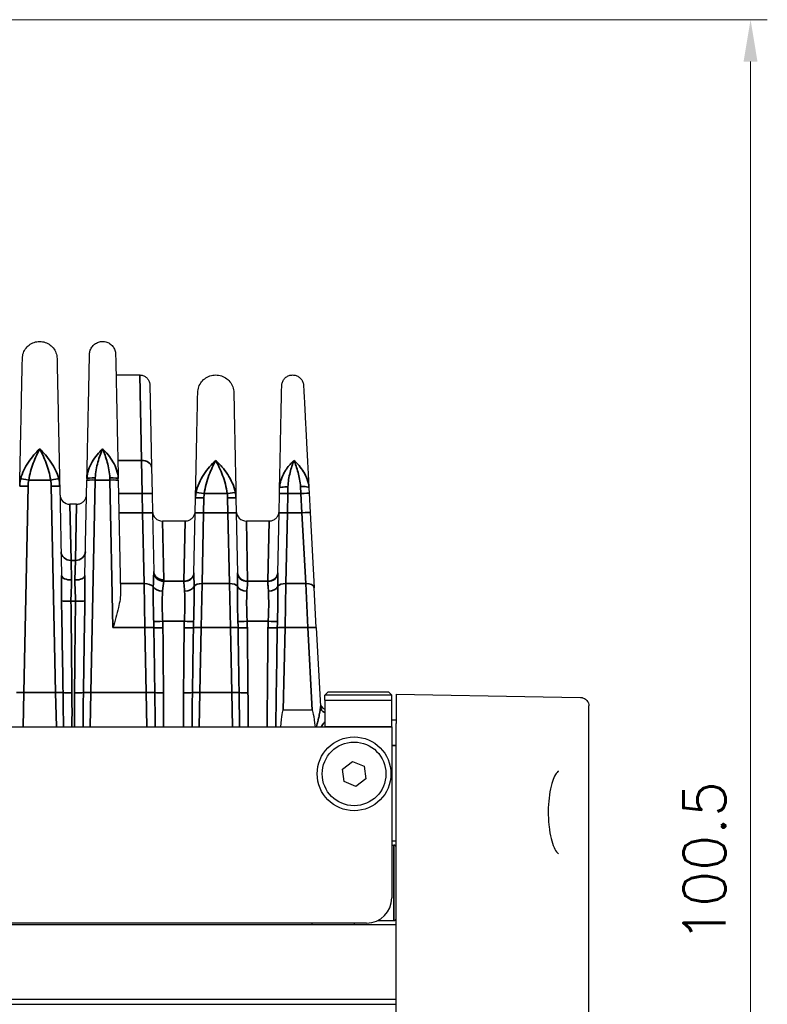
# Model space of a CAD drawing. Header units: millimetres. Extents: x 399 to 6233, y -1870 to 1602.
# Tile 690 of 711: x 6069 to 6114, y 214 to 273. Entities that reach past the tile are written whole.
import ezdxf

# ---------------------------------------------------------------- set-up
doc = ezdxf.new("R2010")
doc.units = ezdxf.units.MM
for name, color, linetype, lineweight in [('AM_5', 3, 'Continuous', 25), ('可見 (ISO)', 7, 'Continuous', 25), ('窄部可見 (ISO)', 7, 'Continuous', 35)]:
    doc.layers.add(name, color=color, linetype=linetype, lineweight=lineweight)
doc.styles.add('尺寸標註', font='romans.shx', dxfattribs={"bigfont": 'CHINESET.SHX'})
doc.dimstyles.new('CNS1$0', dxfattribs={"dimtxt": 2.5, "dimasz": 2.5, "dimexe": 1, "dimexo": 1, "dimgap": 1.5, "dimtad": 1, "dimtoh": 1, "dimdec": 1, "dimdsep": 46, "dimtxsty": '尺寸標註', "dimcen": 0, "dimclrd": 2, "dimclre": 2, "dimclrt": 1, "dimadec": 0, "dimazin": 2, "dimtp": 0.1, "dimtm": 0.1, "dimtfac": 0.71, "dimtdec": 1, "dimtmove": 0, "dimatfit": 0, "dimfxl": 0, "dimlwd": 13, "dimlwe": 13, "dimarcsym": 0})

# ---------------------------------------------------------------- blocks, each defined once
blk = doc.blocks.new('*D357')
at = {"layer": 'AM_5', "color": 2, "lineweight": 13}
for p, q in [((6066.064, 272.838), (6114.042, 272.838)), ((6113.042, 270.338), (6113.042, 174.838)), ((6092.898, 172.338), (6114.042, 172.338))]:
    blk.add_line(p, q, dxfattribs=at)
at = {"layer": 'AM_5', "color": 2, "lineweight": -2}
for points in [[(6112.625, 270.338), (6113.458, 270.338), (6113.042, 272.838)], [(6112.625, 174.838), (6113.458, 174.838), (6113.042, 172.338)]]:
    blk.add_solid(points, dxfattribs=at)
at = {"layer": 'Defpoints', "color": 0, "lineweight": -2}
for p in [(6065.064, 272.838), (6091.898, 172.338), (6113.042, 172.338)]:
    blk.add_point(p, dxfattribs=at)
at = {"layer": 'AM_5', "color": 1, "insert": (6110.292, 222.588), "char_height": 2.5, "attachment_point": 5, "rotation": 90, "style": '尺寸標註'}
blk.add_mtext('100.5', dxfattribs=at)

msp = doc.modelspace()

# ---------------------------------------------------------------- linework, layer by layer
at = {"layer": '可見 (ISO)'}
for p, q in [((6075.202, 251.638), (6076.614, 251.638)), ((6077.214, 251.051), (6077.317, 246.135)), ((6077.317, 246.135), (6077.35, 244.56)), ((6071.841, 245.001), (6071.952, 239.684)), ((6073.345, 239.684), (6073.463, 245.363)), ((6073.466, 245.468), (6073.463, 245.363)), ((6075.333, 245.363), (6075.331, 245.468)), ((6075.333, 245.363), (6075.472, 238.722)), ((6077.35, 244.56), (6077.374, 243.408)), ((6084.923, 243.409), (6084.947, 244.561)), ((6084.947, 244.56), (6084.954, 244.889)), ((6086.703, 244.908), (6086.721, 244.564)), ((6086.72, 244.577), (6086.781, 243.425)), ((6072.846, 243.925), (6072.451, 243.925)), ((6079.923, 243.409), (6079.941, 244.301)), ((6082.355, 244.301), (6082.374, 243.409)), ((6077.374, 243.408), (6077.447, 239.911)), ((6079.847, 239.816), (6079.923, 243.409)), ((6082.374, 243.409), (6082.449, 239.816)), ((6084.847, 239.816), (6084.923, 243.409)), ((6086.781, 243.425), (6087.015, 238.944)), ((6079.325, 242.925), (6077.972, 242.925)), ((6084.325, 242.925), (6082.972, 242.925)), ((6084.847, 239.816), (6084.847, 239.816)), ((6087.14, 236.571), (6087.015, 238.944)), ((6087.14, 236.571), (6087.387, 231.86)), ((6087.848, 232.738), (6087.648, 232.538)), ((6087.848, 232.738), (6091.448, 232.738)), ((6091.448, 232.738), (6091.648, 232.538)), ((6091.648, 232.538), (6087.648, 232.538)), ((6087.648, 232.238), (6087.648, 232.538)), ((6087.648, 232.238), (6091.648, 232.238)), ((6087.648, 232.238), (6087.648, 230.638)), ((6091.648, 232.238), (6091.648, 232.538)), ((6091.648, 230.638), (6091.648, 232.238)), ((6091.898, 232.588), (6100.671, 232.435)), ((6091.898, 232.588), (6091.898, 230.838)), ((6100.671, 232.435), (6102.907, 232.396)), ((6086.899, 231.638), (6085.176, 231.638)), ((6103.398, 207.195), (6103.398, 231.896)), ((6091.898, 231.038), (6091.648, 231.038)), ((5983.148, 230.638), (6087.648, 230.638)), ((6091.648, 230.638), (6091.648, 220.438)), ((6091.898, 218.838), (6091.898, 230.838)), ((6088.705, 228.126), (6089.301, 228.582)), ((6089.301, 228.582), (6089.994, 228.294)), ((6088.802, 227.382), (6088.705, 228.126)), ((6089.994, 228.294), (6090.091, 227.55)), ((6089.496, 227.094), (6088.802, 227.382)), ((6090.091, 227.55), (6089.496, 227.094)), ((6091.648, 223.838), (6091.898, 223.838)), ((6091.648, 223.588), (6091.773, 223.588)), ((6091.898, 218.838), (5978.898, 218.838)), ((6090.148, 218.938), (5980.648, 218.938)), ((6086.898, 218.838), (6086.898, 218.938)), ((6089.398, 218.938), (6089.398, 218.838)), ((6090.802, 219.088), (6091.773, 219.088)), ((6091.898, 214.388), (6091.898, 218.838)), ((5978.898, 214.388), (6091.898, 214.388)), ((5978.898, 214.088), (6091.898, 214.088)), ((6091.898, 214.088), (6091.898, 214.388)), ((6091.898, 207.088), (6091.898, 214.088))]:
    msp.add_line(p, q, dxfattribs=at)
for radius in [2.2, 1.9]:
    msp.add_circle((6089.398, 227.838), radius, dxfattribs=at)
for centre, radius, start, end in [((6072.451, 244.525), 0.6, 181.2, 270), ((6077.972, 243.525), 0.6, 181.2, 270), ((6082.972, 243.525), 0.6, 181.2, 270), ((6087.873, 232.138), 0.5, 183, 243.32273), ((6091.773, 223.463), 0.125, 0, 90), ((6090.148, 220.438), 1.5, 270, 0), ((6091.773, 219.213), 0.125, 270, 0)]:
    msp.add_arc(centre, radius, start, end, dxfattribs=at)
for centre, major_axis, ratio, start_param, end_param in [((6084.676, 207.766), (0.5, 23.873), 0.02094, 0.000438, 0.290903), ((6088.149, 207.766), (-1.251, 23.873), 0.020916, 5.991625, 6.282089)]:
    msp.add_ellipse(centre, major_axis=major_axis, ratio=ratio, start_param=start_param, end_param=end_param, dxfattribs=at)
for points, knots in [([(6069.616, 252.627), (6069.618, 252.738), (6069.639, 252.85), (6069.714, 253.06), (6069.77, 253.16), (6069.909, 253.336), (6069.994, 253.413), (6070.183, 253.534), (6070.288, 253.58), (6070.505, 253.634), (6070.62, 253.644), (6070.843, 253.626), (6070.954, 253.598), (6071.16, 253.51), (6071.256, 253.448), (6071.423, 253.298), (6071.495, 253.208), (6071.604, 253.013), (6071.643, 252.905), (6071.674, 252.74), (6071.68, 252.683), (6071.681, 252.627)], [0, 0, 0, 0, 0.033317, 0.033317, 0.0669022, 0.0669022, 0.1004777, 0.1004777, 0.1340536, 0.1340536, 0.1676294, 0.1676294, 0.2012052, 0.2012052, 0.234781, 0.234781, 0.2683568, 0.2683568, 0.3019326, 0.3019326, 0.3188115, 0.3188115, 0.3188115, 0.3188115]), ([(6073.621, 252.877), (6073.623, 252.96), (6073.638, 253.045), (6073.695, 253.202), (6073.737, 253.278), (6073.842, 253.41), (6073.906, 253.468), (6074.047, 253.56), (6074.127, 253.594), (6074.29, 253.635), (6074.376, 253.642), (6074.544, 253.629), (6074.628, 253.608), (6074.783, 253.542), (6074.856, 253.495), (6074.981, 253.382), (6075.035, 253.315), (6075.118, 253.168), (6075.147, 253.086), (6075.171, 252.962), (6075.175, 252.919), (6075.176, 252.877)], [0, 0, 0, 0, 0.0250429, 0.0250429, 0.0503288, 0.0503288, 0.075606, 0.075606, 0.1008835, 0.1008835, 0.1261609, 0.1261609, 0.1514384, 0.1514384, 0.1767158, 0.1767158, 0.2019933, 0.2019933, 0.2272708, 0.2272708, 0.2400159, 0.2400159, 0.2400159, 0.2400159]), ([(6069.456, 245.001), (6069.467, 245.517), (6069.477, 246.013), (6069.487, 246.478), (6069.488, 246.554), (6069.49, 246.63), (6069.492, 246.705), (6069.503, 247.241), (6069.513, 247.745), (6069.523, 248.213), (6069.533, 248.681), (6069.542, 249.114), (6069.55, 249.514), (6069.559, 249.914), (6069.567, 250.282), (6069.573, 250.611), (6069.576, 250.75), (6069.579, 250.883), (6069.582, 251.008), (6069.585, 251.178), (6069.589, 251.336), (6069.592, 251.48), (6069.597, 251.731), (6069.601, 251.942), (6069.605, 252.113), (6069.612, 252.456), (6069.616, 252.627), (6069.616, 252.627)], [0.0267397, 0.0267397, 0.0267397, 0.0267397, 0.0775919, 0.0775919, 0.0775919, 0.0858976, 0.0858976, 0.0858976, 0.1450554, 0.1450554, 0.1450554, 0.2042133, 0.2042133, 0.2042133, 0.2633711, 0.2633711, 0.2633711, 0.2884173, 0.2884173, 0.2884173, 0.322529, 0.322529, 0.322529, 0.3816868, 0.3816868, 0.3816868, 0.5, 0.5, 0.5, 0.5]), ([(6071.681, 252.627), (6071.681, 252.627), (6071.685, 252.456), (6071.692, 252.113), (6071.697, 251.843), (6071.705, 251.474), (6071.715, 251.008), (6071.718, 250.883), (6071.72, 250.75), (6071.723, 250.611), (6071.73, 250.282), (6071.738, 249.914), (6071.746, 249.515), (6071.755, 249.115), (6071.764, 248.681), (6071.773, 248.213), (6071.783, 247.745), (6071.794, 247.241), (6071.805, 246.705), (6071.807, 246.63), (6071.808, 246.554), (6071.81, 246.478), (6071.82, 246.014), (6071.83, 245.517), (6071.841, 245.001)], [0.5000079, 0.5000079, 0.5000079, 0.5000079, 0.6183182, 0.6183182, 0.6183182, 0.7115983, 0.7115983, 0.7115983, 0.7366339, 0.7366339, 0.7366339, 0.7957918, 0.7957918, 0.7957918, 0.8549496, 0.8549496, 0.8549496, 0.9141075, 0.9141075, 0.9141075, 0.9224155, 0.9224155, 0.9224155, 0.9732653, 0.9732653, 0.9732653, 0.9732653]), ([(6073.466, 245.468), (6073.474, 245.873), (6073.482, 246.268), (6073.49, 246.642), (6073.494, 246.802), (6073.497, 246.96), (6073.5, 247.115), (6073.511, 247.634), (6073.521, 248.124), (6073.531, 248.58), (6073.54, 249.037), (6073.549, 249.46), (6073.557, 249.849), (6073.566, 250.239), (6073.573, 250.597), (6073.58, 250.917), (6073.582, 251.028), (6073.584, 251.134), (6073.586, 251.235), (6073.591, 251.427), (6073.594, 251.603), (6073.598, 251.762), (6073.603, 252.006), (6073.607, 252.211), (6073.61, 252.378), (6073.617, 252.71), (6073.621, 252.877), (6073.621, 252.877)], [0.0264933, 0.0264933, 0.0264933, 0.0264933, 0.0679433, 0.0679433, 0.0679433, 0.0856819, 0.0856819, 0.0856819, 0.1448706, 0.1448706, 0.1448706, 0.2040592, 0.2040592, 0.2040592, 0.2632479, 0.2632479, 0.2632479, 0.2837247, 0.2837247, 0.2837247, 0.3224365, 0.3224365, 0.3224365, 0.3816251, 0.3816251, 0.3816251, 0.5, 0.5, 0.5, 0.5]), ([(6075.176, 252.877), (6075.176, 252.877), (6075.179, 252.71), (6075.186, 252.378), (6075.19, 252.211), (6075.194, 252.006), (6075.199, 251.762), (6075.202, 251.603), (6075.206, 251.427), (6075.21, 251.235), (6075.212, 251.134), (6075.215, 251.028), (6075.217, 250.917), (6075.224, 250.597), (6075.231, 250.239), (6075.239, 249.849), (6075.247, 249.46), (6075.256, 249.037), (6075.266, 248.58), (6075.275, 248.124), (6075.286, 247.634), (6075.296, 247.115), (6075.3, 246.96), (6075.303, 246.802), (6075.306, 246.642), (6075.314, 246.268), (6075.323, 245.873), (6075.331, 245.468)], [0.5000077, 0.5000077, 0.5000077, 0.5000077, 0.6183797, 0.6183797, 0.6183797, 0.6775684, 0.6775684, 0.6775684, 0.7162875, 0.7162875, 0.7162875, 0.736757, 0.736757, 0.736757, 0.7959457, 0.7959457, 0.7959457, 0.8551343, 0.8551343, 0.8551343, 0.914323, 0.914323, 0.914323, 0.9320642, 0.9320642, 0.9320642, 0.9735116, 0.9735116, 0.9735116, 0.9735116]), ([(6076.614, 251.638), (6076.679, 251.638), (6076.744, 251.627), (6076.867, 251.586), (6076.926, 251.555), (6077.029, 251.476), (6077.075, 251.428), (6077.148, 251.32), (6077.176, 251.259), (6077.199, 251.173), (6077.204, 251.149), (6077.211, 251.1), (6077.214, 251.075), (6077.214, 251.051)], [0.00000114, 0.00000114, 0.00000114, 0.00000114, 0.01938058, 0.01938058, 0.03888823, 0.03888823, 0.05839129, 0.05839129, 0.07789451, 0.07789451, 0.08520881, 0.08520881, 0.09263584, 0.09263584, 0.09263584, 0.09263584]), ([(6080.073, 250.585), (6080.075, 250.701), (6080.097, 250.817), (6080.175, 251.036), (6080.234, 251.141), (6080.379, 251.323), (6080.467, 251.403), (6080.663, 251.53), (6080.773, 251.577), (6080.999, 251.634), (6081.118, 251.644), (6081.351, 251.625), (6081.467, 251.597), (6081.681, 251.504), (6081.782, 251.44), (6081.955, 251.284), (6082.03, 251.19), (6082.144, 250.987), (6082.184, 250.874), (6082.217, 250.702), (6082.223, 250.644), (6082.224, 250.585)], [0, 0, 0, 0, 0.0347033, 0.0347033, 0.0696793, 0.0696793, 0.1046454, 0.1046454, 0.1396118, 0.1396118, 0.1745782, 0.1745782, 0.2095447, 0.2095447, 0.2445111, 0.2445111, 0.2794775, 0.2794775, 0.3144439, 0.3144439, 0.3320164, 0.3320164, 0.3320164, 0.3320164]), ([(6085.082, 251.001), (6085.083, 251.071), (6085.096, 251.141), (6085.143, 251.273), (6085.179, 251.337), (6085.266, 251.447), (6085.32, 251.496), (6085.438, 251.572), (6085.505, 251.601), (6085.642, 251.636), (6085.714, 251.642), (6085.854, 251.631), (6085.925, 251.613), (6086.054, 251.557), (6086.115, 251.518), (6086.22, 251.424), (6086.265, 251.368), (6086.335, 251.245), (6086.359, 251.177), (6086.378, 251.079), (6086.381, 251.05), (6086.383, 251.021)], [0, 0, 0, 0, 0.0209406, 0.0209406, 0.0421092, 0.0421092, 0.0632695, 0.0632695, 0.0844302, 0.0844302, 0.1055908, 0.1055908, 0.1267514, 0.1267514, 0.147912, 0.147912, 0.1690726, 0.1690726, 0.1902332, 0.1902332, 0.1988858, 0.1988858, 0.1988858, 0.1988858]), ([(6084.954, 244.89), (6084.961, 245.264), (6084.969, 245.624), (6084.976, 245.963), (6084.987, 246.495), (6084.998, 246.998), (6085.007, 247.456), (6085.015, 247.831), (6085.022, 248.18), (6085.029, 248.503), (6085.036, 248.826), (6085.042, 249.125), (6085.048, 249.389), (6085.05, 249.49), (6085.052, 249.586), (6085.054, 249.677), (6085.057, 249.825), (6085.06, 249.961), (6085.062, 250.085), (6085.067, 250.285), (6085.07, 250.454), (6085.073, 250.591), (6085.079, 250.864), (6085.082, 251.001), (6085.082, 251.001)], [0.0305687, 0.0305687, 0.0305687, 0.0305687, 0.076192, 0.076192, 0.076192, 0.1479255, 0.1479255, 0.1479255, 0.2066049, 0.2066049, 0.2066049, 0.2652842, 0.2652842, 0.2652842, 0.2877291, 0.2877291, 0.2877291, 0.3239636, 0.3239636, 0.3239636, 0.382643, 0.382643, 0.382643, 0.5, 0.5, 0.5, 0.5]), ([(6086.383, 251.021), (6086.383, 251.021), (6086.39, 250.885), (6086.404, 250.612), (6086.416, 250.391), (6086.432, 250.086), (6086.452, 249.699), (6086.457, 249.608), (6086.462, 249.512), (6086.467, 249.412), (6086.481, 249.149), (6086.496, 248.85), (6086.513, 248.528), (6086.53, 248.206), (6086.548, 247.857), (6086.568, 247.483), (6086.592, 247.024), (6086.618, 246.521), (6086.646, 245.989), (6086.664, 245.652), (6086.683, 245.293), (6086.702, 244.921)], [0.5000084, 0.5000084, 0.5000084, 0.5000084, 0.6173393, 0.6173393, 0.6173393, 0.7123132, 0.7123132, 0.7123132, 0.7346768, 0.7346768, 0.7346768, 0.7933455, 0.7933455, 0.7933455, 0.8520143, 0.8520143, 0.8520143, 0.9238651, 0.9238651, 0.9238651, 0.9693496, 0.9693496, 0.9693496, 0.9693496]), ([(6079.941, 244.301), (6079.952, 244.806), (6079.962, 245.294), (6079.971, 245.736), (6079.98, 246.164), (6079.989, 246.572), (6079.997, 246.952), (6080.005, 247.339), (6080.012, 247.699), (6080.019, 248.031), (6080.026, 248.362), (6080.033, 248.67), (6080.038, 248.939), (6080.041, 249.072), (6080.044, 249.198), (6080.046, 249.316), (6080.049, 249.435), (6080.051, 249.547), (6080.053, 249.65), (6080.058, 249.854), (6080.061, 250.027), (6080.064, 250.166), (6080.07, 250.445), (6080.073, 250.585), (6080.073, 250.585)], [0.0294093, 0.0294093, 0.0294093, 0.0294093, 0.089244, 0.089244, 0.089244, 0.1470574, 0.1470574, 0.1470574, 0.2058814, 0.2058814, 0.2058814, 0.2647055, 0.2647055, 0.2647055, 0.2938656, 0.2938656, 0.2938656, 0.3235296, 0.3235296, 0.3235296, 0.3823536, 0.3823536, 0.3823536, 0.5, 0.5, 0.5, 0.5]), ([(6082.224, 250.585), (6082.224, 250.585), (6082.227, 250.445), (6082.233, 250.166), (6082.237, 249.956), (6082.243, 249.672), (6082.25, 249.316), (6082.253, 249.198), (6082.255, 249.072), (6082.258, 248.939), (6082.264, 248.67), (6082.27, 248.363), (6082.277, 248.031), (6082.284, 247.699), (6082.292, 247.339), (6082.3, 246.952), (6082.308, 246.572), (6082.316, 246.164), (6082.325, 245.736), (6082.335, 245.294), (6082.345, 244.806), (6082.355, 244.301)], [0.5000084, 0.5000084, 0.5000084, 0.5000084, 0.6176498, 0.6176498, 0.6176498, 0.7061501, 0.7061501, 0.7061501, 0.735298, 0.735298, 0.735298, 0.794122, 0.794122, 0.794122, 0.8529461, 0.8529461, 0.8529461, 0.9107639, 0.9107639, 0.9107639, 0.9705942, 0.9705942, 0.9705942, 0.9705942]), ([(6072.846, 243.925), (6072.91, 243.925), (6072.976, 243.936), (6073.099, 243.977), (6073.158, 244.008), (6073.261, 244.087), (6073.307, 244.136), (6073.38, 244.243), (6073.407, 244.304), (6073.431, 244.39), (6073.436, 244.414), (6073.443, 244.463), (6073.445, 244.488), (6073.446, 244.512)], [0, 0, 0, 0, 0.01938058, 0.01938058, 0.03888823, 0.03888823, 0.05839129, 0.05839129, 0.07789451, 0.07789451, 0.08520881, 0.08520881, 0.09263584, 0.09263584, 0.09263584, 0.09263584]), ([(6079.325, 242.925), (6079.389, 242.925), (6079.455, 242.936), (6079.578, 242.977), (6079.637, 243.008), (6079.74, 243.087), (6079.786, 243.136), (6079.859, 243.243), (6079.886, 243.304), (6079.91, 243.39), (6079.915, 243.414), (6079.922, 243.463), (6079.924, 243.488), (6079.925, 243.512)], [0, 0, 0, 0, 0.01938058, 0.01938058, 0.03888823, 0.03888823, 0.05839129, 0.05839129, 0.07789451, 0.07789451, 0.08520881, 0.08520881, 0.09263584, 0.09263584, 0.09263584, 0.09263584]), ([(6084.325, 242.925), (6084.389, 242.925), (6084.455, 242.936), (6084.578, 242.977), (6084.637, 243.008), (6084.74, 243.087), (6084.786, 243.136), (6084.859, 243.243), (6084.886, 243.304), (6084.91, 243.39), (6084.915, 243.414), (6084.922, 243.463), (6084.924, 243.488), (6084.925, 243.512)], [0, 0, 0, 0, 0.01938058, 0.01938058, 0.03888823, 0.03888823, 0.05839129, 0.05839129, 0.07789451, 0.07789451, 0.08520881, 0.08520881, 0.09263584, 0.09263584, 0.09263584, 0.09263584]), ([(6075.472, 238.722), (6075.478, 238.431), (6075.417, 238.067), (6075.262, 237.388), (6075.129, 236.94), (6075.018, 236.562)], [-0.2170594, -0.2170594, -0.2170594, -0.2170594, -0.1181242, -0.1181242, 0, 0, 0, 0]), ([(6102.907, 232.396), (6102.926, 232.396), (6102.945, 232.394), (6102.982, 232.389), (6103, 232.386), (6103.059, 232.371), (6103.099, 232.356), (6103.173, 232.316), (6103.208, 232.291), (6103.269, 232.234), (6103.297, 232.201), (6103.342, 232.131), (6103.36, 232.092), (6103.39, 232.002), (6103.398, 231.949), (6103.398, 231.896)], [0, 0, 0, 0, 0.00566531, 0.00566531, 0.01125834, 0.01125834, 0.02385475, 0.02385475, 0.03645115, 0.03645115, 0.04904756, 0.04904756, 0.06164396, 0.06164396, 0.0774603, 0.0774603, 0.0774603, 0.0774603]), ([(6101.593, 228.003), (6101.593, 228.003), (6101.576, 228.001), (6101.492, 227.928), (6101.422, 227.833), (6101.3, 227.58), (6101.243, 227.429), (6101.138, 227.06), (6101.089, 226.831), (6101.016, 226.341), (6100.992, 226.073), (6100.98, 225.739), (6100.979, 225.673), (6100.978, 225.56), (6100.978, 225.511), (6100.98, 225.315), (6100.986, 225.168), (6101.003, 224.91), (6101.014, 224.798), (6101.026, 224.689)], [0.0021998, 0.0021998, 0.0021998, 0.0021998, 0.0650452, 0.0650452, 0.1490644, 0.1490644, 0.2220368, 0.2220368, 0.3038327, 0.3038327, 0.3851701, 0.3851701, 0.4047134, 0.4047134, 0.4193658, 0.4193658, 0.4634835, 0.4634835, 0.4983875, 0.4983875, 0.4983875, 0.4983875]), ([(6101.026, 224.689), (6101.056, 224.437), (6101.098, 224.197), (6101.2, 223.781), (6101.26, 223.598), (6101.386, 223.307), (6101.455, 223.197), (6101.562, 223.079), (6101.593, 223.074), (6101.593, 223.074)], [0, 0, 0, 0, 0.0809082, 0.0809082, 0.1613511, 0.1613511, 0.2437726, 0.2437726, 0.3229748, 0.3229748, 0.3229748, 0.3229748])]:
    msp.add_open_spline(points, degree=3, knots=knots, dxfattribs=at)
at = {"layer": '窄部可見 (ISO)'}
for p, q in [((6076.717, 246.538), (6076.614, 251.638)), ((6075.309, 246.538), (6076.717, 246.538)), ((6076.75, 244.568), (6076.717, 246.538)), ((6069.956, 245.008), (6069.698, 232.685)), ((6071.305, 245.37), (6069.992, 245.37)), ((6071.599, 232.685), (6071.341, 245.008)), ((6073.963, 245.37), (6073.698, 232.685)), ((6073.963, 245.37), (6073.966, 245.495)), ((6074.833, 245.37), (6073.963, 245.37)), ((6074.831, 245.495), (6074.833, 245.37)), ((6075.018, 236.562), (6074.833, 245.37)), ((6076.75, 244.568), (6075.35, 244.568)), ((6076.774, 243.416), (6076.75, 244.568)), ((6081.834, 244.568), (6080.462, 244.568)), ((6085.447, 244.568), (6085.422, 243.416)), ((6085.447, 244.568), (6085.453, 244.963)), ((6086.221, 244.568), (6085.447, 244.568)), ((6086.203, 244.981), (6086.221, 244.568)), ((6086.281, 243.416), (6086.221, 244.568)), ((6072.523, 240.577), (6072.451, 243.925)), ((6072.774, 240.577), (6072.846, 243.925)), ((6080.441, 244.307), (6080.422, 243.416)), ((6081.874, 243.416), (6081.856, 244.307)), ((6075.374, 243.416), (6076.774, 243.416)), ((6076.869, 239.199), (6076.774, 243.416)), ((6080.422, 243.416), (6080.329, 239.199)), ((6080.422, 243.416), (6081.874, 243.416)), ((6081.968, 239.199), (6081.874, 243.416)), ((6085.422, 243.416), (6085.329, 239.199)), ((6085.422, 243.416), (6086.281, 243.416)), ((6086.516, 239.199), (6086.281, 243.416)), ((6078.047, 239.408), (6077.972, 242.925)), ((6079.248, 239.334), (6079.325, 242.925)), ((6083.049, 239.334), (6082.972, 242.925)), ((6084.248, 239.334), (6084.325, 242.925)), ((6072.523, 240.577), (6072.774, 240.577)), ((6072.552, 239.407), (6072.523, 240.577)), ((6072.774, 240.577), (6072.745, 239.407)), ((6076.869, 239.199), (6075.462, 239.199)), ((6076.869, 239.199), (6076.918, 236.562)), ((6078.046, 239.334), (6079.248, 239.334)), ((6079.248, 239.334), (6079.247, 239.318)), ((6080.279, 236.562), (6080.329, 239.199)), ((6081.968, 239.199), (6080.329, 239.199)), ((6081.968, 239.199), (6082.018, 236.562)), ((6083.049, 239.334), (6084.248, 239.334)), ((6083.049, 239.318), (6083.049, 239.334)), ((6084.248, 239.334), (6084.247, 239.318)), ((6085.279, 236.562), (6085.329, 239.199)), ((6086.516, 239.199), (6085.329, 239.199)), ((6086.516, 239.199), (6086.641, 236.562)), ((6077.42, 238.735), (6077.42, 238.735)), ((6079.857, 238.735), (6079.857, 238.735)), ((6082.44, 238.735), (6082.439, 238.735)), ((6084.857, 238.735), (6084.857, 238.735)), ((6072.782, 238.14), (6072.514, 238.14)), ((6077.449, 236.9), (6077.449, 236.9)), ((6079.275, 236.941), (6077.986, 236.941)), ((6079.826, 236.9), (6079.826, 236.9)), ((6082.471, 236.9), (6082.471, 236.9)), ((6084.275, 236.941), (6083.022, 236.941)), ((6084.826, 236.9), (6084.826, 236.9)), ((6076.918, 236.562), (6075.018, 236.562)), ((6076.999, 232.685), (6076.918, 236.562)), ((6080.279, 236.562), (6080.198, 232.685)), ((6082.018, 236.562), (6080.279, 236.562)), ((6082.099, 232.685), (6082.018, 236.562)), ((6085.279, 236.562), (6085.176, 231.638)), ((6086.641, 236.562), (6085.279, 236.562)), ((6086.899, 231.638), (6086.641, 236.562)), ((6069.655, 230.638), (6069.698, 232.685)), ((6069.698, 232.685), (6071.599, 232.685)), ((6071.599, 232.685), (6071.642, 230.638)), ((6073.655, 230.638), (6073.698, 232.685)), ((6073.698, 232.685), (6076.999, 232.685)), ((6076.999, 232.685), (6077.042, 230.638)), ((6080.155, 230.638), (6080.198, 232.685)), ((6080.198, 232.685), (6082.099, 232.685)), ((6082.099, 232.685), (6082.142, 230.638)), ((6087.648, 230.638), (6091.648, 230.638)), ((6091.648, 229.538), (6091.898, 229.538)), ((6091.773, 223.588), (6091.773, 219.088))]:
    msp.add_line(p, q, dxfattribs=at)
for centre, major_axis, ratio, start_param, end_param in [((6076.717, 246.123), (0.6, 0.013), 0.69138, 0, 1.556315), ((6069.992, 245.353), (-0.492, 0.09), 0.034327, 4.718689, 6.047495), ((6071.305, 245.353), (0.492, 0.09), 0.034327, 0.235691, 1.564496), ((6073.963, 245.353), (-0.5, 0.01), 0.034892, 4.71312, 6.283185), ((6073.966, 245.457), (-0.5, 0.01), 0.076588, 4.713993, 6.283185), ((6074.831, 245.457), (0.5, 0.01), 0.076588, 0, 1.569192), ((6074.833, 245.353), (0.5, 0.01), 0.034892, 0, 1.570065), ((6076.75, 244.547), (0.6, 0.013), 0.034892, 0, 1.570065), ((6080.462, 244.55), (-0.495, 0.072), 0.034539, 4.717398, 6.113427), ((6081.834, 244.55), (0.495, 0.072), 0.034539, 0.169758, 1.565787), ((6085.447, 244.55), (-0.5, 0.01), 0.034892, 4.71312, 6.283185), ((6086.221, 244.55), (0.499, 0.026), 0.034852, 0, 1.56897), ((6076.774, 243.396), (0.6, 0.013), 0.034892, 0, 1.570065), ((6080.422, 243.399), (-0.5, 0.01), 0.034892, 4.71312, 6.283185), ((6081.874, 243.399), (0.5, 0.01), 0.034892, 0, 1.570065), ((6085.422, 243.399), (-0.5, 0.01), 0.034892, 4.71312, 6.283185), ((6086.281, 243.399), (0.499, 0.026), 0.034852, 0, 1.56897), ((6072.523, 241.1), (-0.6, -0.013), 0.871195, 0, 1.552549), ((6072.774, 241.1), (0.6, -0.013), 0.871195, 4.730636, 6.283185), ((6078.047, 239.924), (-0.6, -0.013), 0.859283, 0, 1.552799), ((6078.046, 239.848), (-0.599, 0.028), 0.856112, 0.114309, 1.610957), ((6079.247, 239.828), (0.6, -0.013), 0.850862, 4.73021, 6.283185), ((6079.248, 239.848), (0.6, -0.013), 0.856313, 4.730324, 6.283185), ((6083.049, 239.848), (-0.6, -0.013), 0.856313, 0, 1.552861), ((6083.049, 239.828), (-0.6, -0.013), 0.850862, 0, 1.552975), ((6084.247, 239.828), (0.6, -0.013), 0.850862, 4.73021, 6.283185), ((6084.248, 239.848), (0.6, -0.013), 0.856313, 4.730324, 6.283185), ((6072.552, 239.696), (-0.6, -0.013), 0.481235, 0, 1.560716), ((6072.745, 239.696), (0.6, -0.013), 0.481235, 4.722469, 6.283185), ((6076.869, 238.861), (0.6, 0.013), 0.56206, 0.384076, 1.559023), ((6080.329, 238.917), (-0.5, 0.01), 0.56206, 4.724162, 5.958793), ((6081.968, 238.917), (0.5, 0.01), 0.56206, 0.324392, 1.559023), ((6085.329, 238.917), (-0.5, 0.01), 0.56206, 4.724162, 5.958793), ((6086.516, 238.917), (0.499, 0.026), 0.561617, 0, 1.541372), ((6077.976, 239.137), (-0.599, 0.027), 0.65857, 0.424468, 1.600429), ((6079.29, 239.136), (0.6, 0.02), 0.658485, 4.690186, 5.92531), ((6083.006, 239.136), (-0.6, 0.02), 0.658485, 0.357875, 1.592999), ((6084.29, 239.136), (0.6, 0.02), 0.658485, 4.690186, 5.92531), ((6071.146, 254.295), (-0.964, 45.999), 0.010868, 4.2231, 4.353678), ((6072.514, 238.175), (-0.6, -0.007), 0.058754, 0.357898, 1.570091), ((6071.793, 245.507), (0.533, -32.384), 0.019013, 1.16289, 1.340965), ((6073.503, 245.507), (-0.533, -32.384), 0.019013, 4.94222, 5.120295), ((6072.782, 238.175), (0.6, -0.007), 0.058754, 4.713094, 5.925287), ((6074.151, 254.295), (0.964, 45.999), 0.010868, 1.929507, 2.060085), ((6077.986, 236.977), (-0.599, -0.029), 0.058689, 0.454485, 1.567938), ((6073.287, 236.139), (0.098, 8.678), 0.48068, 4.766605, 4.809703), ((6067.927, 236.454), (10.07, 0), 0.998272, 0.009209, 0.048451), ((6090.942, 236.42), (-11.679, 0), 0.998272, 6.23842, 6.27237), ((6079.275, 236.977), (-0.599, 0.027), 0.058699, 1.573438, 2.74251), ((6082.829, 236.15), (0.015, -8.387), 0.359374, 4.617716, 4.662757), ((6083.022, 236.977), (-0.599, -0.027), 0.058699, 0.399082, 1.568154), ((6079.468, 236.15), (0.015, 8.387), 0.359374, 4.762021, 4.807062), ((6071.354, 236.42), (11.679, 0), 0.998272, 0.010815, 0.044766), ((6095.942, 236.42), (-11.679, 0), 0.998272, 6.238419, 6.272371), ((6084.275, 236.977), (-0.599, 0.027), 0.058699, 1.573438, 2.74251), ((6087.829, 236.15), (0.015, -8.387), 0.359374, 4.617716, 4.662757), ((6076.918, 236.541), (-0.6, -0.013), 0.034892, 3.592536, 4.711658), ((3217.528, 193.309), (2860.217, -15.262), 0.998902, 0.019124, 0.020481), ((6077.997, 236.582), (-0.6, -0.006), 0.058756, 0.451486, 1.570247), ((6077.154, 247.777), (0.566, -35.382), 0.019792, 1.129399, 1.247504), ((6080.005, 245.226), (-0.529, -32.381), 0.019208, 4.984098, 5.110893), ((6079.264, 236.581), (-0.6, 0.007), 0.058755, 1.571441, 2.746354), ((9207.678, 185.322), (-3128.226, -18.641), 0.998953, 6.260823, 6.262063), ((6080.279, 236.545), (-0.5, 0.01), 0.034892, 4.71312, 5.888413), ((6082.018, 236.545), (0.5, 0.01), 0.034892, 0.394772, 1.570065), ((2954.618, 185.322), (3128.226, -18.641), 0.998953, 0.021122, 0.022363), ((6083.033, 236.581), (-0.6, -0.007), 0.058755, 0.395239, 1.570152), ((6082.292, 245.226), (0.529, -32.381), 0.019208, 1.172292, 1.299088), ((6084.264, 236.581), (-0.6, 0.007), 0.058755, 1.571441, 2.746354), ((6085.651, 254.295), (0.964, 45.999), 0.010868, 1.9668, 2.111203), ((6085.279, 236.545), (0.5, -0.01), 0.034892, 1.571527, 2.746821), ((6086.641, 236.545), (0.499, 0.026), 0.034852, 0, 1.56897), ((6069.698, 232.667), (-0.5, 0.01), 0.034892, 4.71312, 5.795128), ((6071.599, 232.667), (0.5, 0.01), 0.034892, 0.488057, 1.570065), ((6072.57, 232.706), (-0.6, -0.005), 0.058756, 0.488652, 1.570312), ((6072.727, 232.706), (-0.6, 0.005), 0.058756, 1.57128, 2.65294), ((6073.698, 232.667), (0.5, -0.01), 0.034892, 1.571527, 2.653535), ((6076.999, 232.664), (-0.6, -0.013), 0.034892, 3.680395, 4.711658), ((6078.028, 232.707), (-0.6, -0.004), 0.058757, 0.539472, 1.570406), ((6079.227, 232.706), (-0.6, 0.005), 0.058756, 1.57128, 2.65294), ((6080.198, 232.667), (-0.5, 0.01), 0.034892, 4.71312, 5.795128), ((6082.099, 232.667), (0.5, 0.01), 0.034892, 0.488057, 1.570065), ((6083.07, 232.706), (-0.6, -0.005), 0.058756, 0.488652, 1.570312), ((6087.886, 231.886), (-0.499, -0.026), 0.873657, 0, 1.029459)]:
    msp.add_ellipse(centre, major_axis=major_axis, ratio=ratio, start_param=start_param, end_param=end_param, dxfattribs=at)
for points, knots in [([(6069.514, 245.444), (6069.558, 245.621), (6069.624, 245.794), (6069.703, 245.96), (6069.781, 246.125), (6069.875, 246.287), (6069.976, 246.439), (6070.178, 246.741), (6070.413, 247.009), (6070.648, 247.228)], [0, 0, 0, 0, 0.000558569, 0.000558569, 0.000558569, 0.001117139, 0.001117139, 0.001117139, 0.002234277, 0.002234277, 0.002234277, 0.002234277]), ([(6070.648, 247.228), (6070.515, 246.975), (6070.383, 246.691), (6070.208, 246.223), (6070.153, 246.058), (6070.059, 245.721), (6070.019, 245.548), (6069.992, 245.37)], [-0.000011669, -0.000011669, -0.000011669, -0.000011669, 0.001066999, 0.001066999, 0.001606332, 0.001606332, 0.002145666, 0.002145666, 0.002145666, 0.002145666]), ([(6070.648, 247.228), (6070.884, 247.01), (6071.116, 246.745), (6071.32, 246.44), (6071.523, 246.135), (6071.694, 245.797), (6071.782, 245.444)], [-0.00001122, -0.00001122, -0.00001122, -0.00001122, 0.001104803, 0.001104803, 0.001104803, 0.002220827, 0.002220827, 0.002220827, 0.002220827]), ([(6071.305, 245.37), (6071.278, 245.548), (6071.238, 245.721), (6071.191, 245.889), (6071.144, 246.058), (6071.089, 246.223), (6071.03, 246.379), (6070.972, 246.535), (6070.91, 246.683), (6070.846, 246.825), (6070.781, 246.966), (6070.714, 247.102), (6070.648, 247.228)], [0, 0, 0, 0, 0.000534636, 0.000534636, 0.000534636, 0.001069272, 0.001069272, 0.001069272, 0.001603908, 0.001603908, 0.001603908, 0.002138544, 0.002138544, 0.002138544, 0.002138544]), ([(6073.466, 245.468), (6073.469, 245.637), (6073.504, 245.807), (6073.559, 245.973), (6073.614, 246.14), (6073.691, 246.302), (6073.777, 246.452), (6073.951, 246.753), (6074.175, 247.02), (6074.398, 247.228)], [-0.00000006, -0.00000006, -0.00000006, -0.00000006, 0.000531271, 0.000531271, 0.000531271, 0.001062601, 0.001062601, 0.001062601, 0.002125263, 0.002125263, 0.002125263, 0.002125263]), ([(6074.398, 247.228), (6074.3, 246.99), (6074.201, 246.723), (6074.079, 246.287), (6074.043, 246.134), (6073.988, 245.82), (6073.968, 245.66), (6073.966, 245.495)], [-0.000011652, -0.000011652, -0.000011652, -0.000011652, 0.00097581, 0.00097581, 0.001469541, 0.001469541, 0.001963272, 0.001963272, 0.001963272, 0.001963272]), ([(6074.398, 247.228), (6074.622, 247.02), (6074.843, 246.757), (6075.019, 246.453), (6075.107, 246.301), (6075.183, 246.139), (6075.237, 245.974), (6075.292, 245.808), (6075.327, 245.637), (6075.331, 245.468)], [-0.000011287, -0.000011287, -0.000011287, -0.000011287, 0.001050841, 0.001050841, 0.001050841, 0.001581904, 0.001581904, 0.001581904, 0.002112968, 0.002112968, 0.002112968, 0.002112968]), ([(6074.831, 245.495), (6074.828, 245.66), (6074.809, 245.82), (6074.781, 245.977), (6074.754, 246.134), (6074.717, 246.287), (6074.677, 246.432), (6074.636, 246.577), (6074.591, 246.716), (6074.544, 246.849), (6074.497, 246.982), (6074.447, 247.11), (6074.398, 247.228)], [0, 0, 0, 0, 0.000490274, 0.000490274, 0.000490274, 0.000980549, 0.000980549, 0.000980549, 0.001470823, 0.001470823, 0.001470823, 0.001961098, 0.001961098, 0.001961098, 0.001961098]), ([(6079.975, 244.624), (6080.048, 245.006), (6080.226, 245.378), (6080.436, 245.703), (6080.647, 246.028), (6080.898, 246.314), (6081.148, 246.538)], [0, 0, 0, 0, 0.00119489, 0.00119489, 0.00119489, 0.002389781, 0.002389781, 0.002389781, 0.002389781]), ([(6081.148, 246.538), (6081.077, 246.408), (6081.005, 246.268), (6080.936, 246.119), (6080.868, 245.972), (6080.803, 245.818), (6080.742, 245.655), (6080.68, 245.489), (6080.622, 245.313), (6080.574, 245.132), (6080.525, 244.949), (6080.486, 244.762), (6080.462, 244.568)], [-0.000011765, -0.000011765, -0.000011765, -0.000011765, 0.000565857, 0.000565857, 0.000565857, 0.001135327, 0.001135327, 0.001135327, 0.001714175, 0.001714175, 0.001714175, 0.002298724, 0.002298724, 0.002298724, 0.002298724]), ([(6081.148, 246.538), (6081.211, 246.482), (6081.273, 246.422), (6081.335, 246.359), (6081.397, 246.295), (6081.459, 246.229), (6081.519, 246.159), (6081.635, 246.024), (6081.746, 245.878), (6081.849, 245.72), (6081.853, 245.715), (6081.856, 245.71), (6081.859, 245.705), (6081.962, 245.546), (6082.057, 245.377), (6082.134, 245.202), (6082.137, 245.196), (6082.14, 245.19), (6082.143, 245.184), (6082.222, 245.003), (6082.285, 244.815), (6082.322, 244.624)], [-0.000011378, -0.000011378, -0.000011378, -0.000011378, 0.000287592, 0.000287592, 0.000287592, 0.000586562, 0.000586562, 0.000586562, 0.001165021, 0.001165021, 0.001165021, 0.001184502, 0.001184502, 0.001184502, 0.001762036, 0.001762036, 0.001762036, 0.001782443, 0.001782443, 0.001782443, 0.002380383, 0.002380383, 0.002380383, 0.002380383]), ([(6081.834, 244.568), (6081.811, 244.76), (6081.772, 244.945), (6081.724, 245.126), (6081.676, 245.307), (6081.619, 245.482), (6081.557, 245.648), (6081.496, 245.813), (6081.43, 245.97), (6081.361, 246.119), (6081.291, 246.268), (6081.219, 246.409), (6081.148, 246.538)], [0, 0, 0, 0, 0.000572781, 0.000572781, 0.000572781, 0.001145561, 0.001145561, 0.001145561, 0.001718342, 0.001718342, 0.001718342, 0.002291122, 0.002291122, 0.002291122, 0.002291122]), ([(6084.954, 244.89), (6084.957, 245.051), (6084.989, 245.214), (6085.039, 245.37), (6085.041, 245.377), (6085.043, 245.383), (6085.045, 245.39), (6085.094, 245.538), (6085.161, 245.684), (6085.237, 245.819), (6085.241, 245.826), (6085.245, 245.832), (6085.248, 245.838), (6085.285, 245.902), (6085.324, 245.965), (6085.365, 246.025), (6085.433, 246.124), (6085.506, 246.217), (6085.581, 246.303), (6085.619, 246.346), (6085.657, 246.387), (6085.695, 246.426), (6085.715, 246.446), (6085.734, 246.465), (6085.753, 246.483), (6085.773, 246.502), (6085.792, 246.52), (6085.811, 246.538)], [-0.00000006, -0.00000006, -0.00000006, -0.00000006, 0.000497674, 0.000497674, 0.000497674, 0.000519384, 0.000519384, 0.000519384, 0.000995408, 0.000995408, 0.000995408, 0.001017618, 0.001017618, 0.001017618, 0.001244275, 0.001244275, 0.001244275, 0.001617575, 0.001617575, 0.001617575, 0.001804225, 0.001804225, 0.001804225, 0.00189755, 0.00189755, 0.00189755, 0.001990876, 0.001990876, 0.001990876, 0.001990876]), ([(6085.811, 246.538), (6085.731, 246.324), (6085.649, 246.082), (6085.548, 245.684), (6085.518, 245.545), (6085.472, 245.26), (6085.456, 245.114), (6085.453, 244.963)], [-0.000011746, -0.000011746, -0.000011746, -0.000011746, 0.000905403, 0.000905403, 0.001363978, 0.001363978, 0.001822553, 0.001822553, 0.001822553, 0.001822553]), ([(6085.811, 246.538), (6086.017, 246.358), (6086.223, 246.123), (6086.386, 245.853), (6086.389, 245.848), (6086.392, 245.843), (6086.396, 245.837), (6086.475, 245.705), (6086.544, 245.563), (6086.597, 245.414), (6086.6, 245.408), (6086.602, 245.401), (6086.605, 245.394), (6086.659, 245.239), (6086.694, 245.081), (6086.702, 244.921)], [-0.000011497, -0.000011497, -0.000011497, -0.000011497, 0.000957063, 0.000957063, 0.000957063, 0.000976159, 0.000976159, 0.000976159, 0.001448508, 0.001448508, 0.001448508, 0.001469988, 0.001469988, 0.001469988, 0.001963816, 0.001963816, 0.001963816, 0.001963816]), ([(6086.203, 244.981), (6086.196, 245.131), (6086.177, 245.278), (6086.151, 245.42), (6086.124, 245.561), (6086.092, 245.696), (6086.056, 245.826), (6085.983, 246.086), (6085.896, 246.327), (6085.811, 246.538)], [0, 0, 0, 0, 0.000455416, 0.000455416, 0.000455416, 0.000909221, 0.000909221, 0.000909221, 0.001818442, 0.001818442, 0.001818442, 0.001818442]), ([(6069.456, 245.001), (6069.456, 245.009), (6069.456, 245.017), (6069.457, 245.026), (6069.457, 245.035), (6069.457, 245.044), (6069.458, 245.054), (6069.459, 245.072), (6069.46, 245.091), (6069.461, 245.11), (6069.464, 245.147), (6069.468, 245.184), (6069.472, 245.221), (6069.482, 245.296), (6069.496, 245.371), (6069.514, 245.444)], [-0.00000006, -0.00000006, -0.00000006, -0.00000006, 0.0000257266, 0.0000257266, 0.0000257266, 0.0000544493, 0.0000544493, 0.0000544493, 0.000111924, 0.000111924, 0.000111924, 0.0002271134, 0.0002271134, 0.0002271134, 0.0004594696, 0.0004594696, 0.0004594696, 0.0004594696]), ([(6069.956, 245.008), (6069.825, 245.01), (6069.695, 245.011), (6069.602, 245.01), (6069.51, 245.009), (6069.456, 245.006), (6069.456, 245.001)], [0, 0, 0, 0, 0.5, 0.5, 0.5, 1, 1, 1, 1]), ([(6071.341, 245.008), (6071.472, 245.01), (6071.602, 245.011), (6071.694, 245.01), (6071.787, 245.009), (6071.841, 245.005), (6071.841, 245.001)], [0, 0, 0, 0, 0.5, 0.5, 0.5, 1, 1, 1, 1]), ([(6086.203, 244.981), (6086.333, 244.988), (6086.462, 244.985), (6086.554, 244.974), (6086.647, 244.963), (6086.701, 244.943), (6086.702, 244.921)], [0, 0, 0, 0, 0.5, 0.5, 0.5, 0.9998705, 0.9998705, 0.9998705, 0.9998705]), ([(6079.941, 244.301), (6079.941, 244.306), (6079.942, 244.313), (6079.942, 244.319), (6079.942, 244.326), (6079.942, 244.332), (6079.942, 244.339), (6079.943, 244.353), (6079.944, 244.366), (6079.944, 244.38), (6079.946, 244.407), (6079.948, 244.434), (6079.951, 244.461), (6079.957, 244.516), (6079.965, 244.57), (6079.975, 244.624)], [-0.00000006, -0.00000006, -0.00000006, -0.00000006, 0.0000185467, 0.0000185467, 0.0000185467, 0.0000394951, 0.0000394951, 0.0000394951, 0.0000814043, 0.0000814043, 0.0000814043, 0.0001653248, 0.0001653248, 0.0001653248, 0.0003340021, 0.0003340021, 0.0003340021, 0.0003340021]), ([(6084.954, 244.89), (6084.954, 244.912), (6085.008, 244.932), (6085.101, 244.946), (6085.193, 244.959), (6085.323, 244.965), (6085.453, 244.963)], [0.0001264, 0.0001264, 0.0001264, 0.0001264, 0.5, 0.5, 0.5, 1, 1, 1, 1]), ([(6080.441, 244.307), (6080.31, 244.31), (6080.18, 244.311), (6080.088, 244.31), (6079.995, 244.309), (6079.941, 244.306), (6079.941, 244.301)], [0, 0, 0, 0, 0.5, 0.5, 0.5, 1, 1, 1, 1]), ([(6081.856, 244.307), (6081.986, 244.31), (6082.116, 244.311), (6082.209, 244.31), (6082.301, 244.308), (6082.355, 244.305), (6082.355, 244.301)], [0, 0, 0, 0, 0.5, 0.5, 0.5, 1, 1, 1, 1]), ([(6079.847, 239.816), (6079.845, 239.693), (6079.847, 239.566), (6079.85, 239.437), (6079.853, 239.299), (6079.856, 239.159), (6079.857, 239.017)], [0.000000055, 0.000000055, 0.000000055, 0.000000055, 0.000500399, 0.000500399, 0.000500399, 0.001035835, 0.001035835, 0.001035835, 0.001035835]), ([(6082.44, 239.017), (6082.44, 239.159), (6082.443, 239.299), (6082.446, 239.437), (6082.449, 239.566), (6082.452, 239.693), (6082.449, 239.816)], [0, 0, 0, 0, 0.000535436, 0.000535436, 0.000535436, 0.00103578, 0.00103578, 0.00103578, 0.00103578]), ([(6084.847, 239.816), (6084.845, 239.693), (6084.847, 239.566), (6084.85, 239.437), (6084.853, 239.299), (6084.856, 239.159), (6084.857, 239.017)], [0.000000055, 0.000000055, 0.000000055, 0.000000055, 0.000500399, 0.000500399, 0.000500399, 0.001035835, 0.001035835, 0.001035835, 0.001035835]), ([(6071.953, 238.156), (6071.948, 238.414), (6071.949, 238.671), (6071.951, 238.926), (6071.951, 238.933), (6071.951, 238.939), (6071.951, 238.945), (6071.954, 239.193), (6071.957, 239.44), (6071.952, 239.684)], [0, 0, 0, 0, 0.000774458, 0.000774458, 0.000774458, 0.000793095, 0.000793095, 0.000793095, 0.001548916, 0.001548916, 0.001548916, 0.001548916]), ([(6072.552, 239.407), (6072.557, 239.212), (6072.543, 239.008), (6072.52, 238.584), (6072.511, 238.363), (6072.514, 238.14)], [0, 0, 0, 0, 0.000661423, 0.000661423, 0.001322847, 0.001322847, 0.001322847, 0.001322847]), ([(6072.782, 238.14), (6072.786, 238.363), (6072.776, 238.58), (6072.754, 239.004), (6072.74, 239.212), (6072.745, 239.407)], [0, 0, 0, 0, 0.000661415, 0.000661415, 0.001322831, 0.001322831, 0.001322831, 0.001322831]), ([(6073.345, 239.684), (6073.339, 239.439), (6073.343, 239.19), (6073.345, 238.94), (6073.345, 238.935), (6073.345, 238.93), (6073.345, 238.925), (6073.348, 238.67), (6073.348, 238.414), (6073.344, 238.156)], [0, 0, 0, 0, 0.000759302, 0.000759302, 0.000759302, 0.000774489, 0.000774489, 0.000774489, 0.001548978, 0.001548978, 0.001548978, 0.001548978]), ([(6079.29, 238.741), (6079.286, 238.854), (6079.275, 238.959), (6079.265, 239.055), (6079.255, 239.151), (6079.245, 239.238), (6079.247, 239.318)], [0, 0, 0, 0, 0.000446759, 0.000446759, 0.000446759, 0.000893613, 0.000893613, 0.000893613, 0.000893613]), ([(6083.049, 239.318), (6083.051, 239.238), (6083.042, 239.151), (6083.032, 239.055), (6083.022, 238.959), (6083.011, 238.854), (6083.006, 238.741)], [0, 0, 0, 0, 0.000446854, 0.000446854, 0.000446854, 0.000893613, 0.000893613, 0.000893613, 0.000893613]), ([(6084.29, 238.741), (6084.286, 238.854), (6084.275, 238.959), (6084.265, 239.055), (6084.255, 239.151), (6084.245, 239.238), (6084.247, 239.318)], [0, 0, 0, 0, 0.000446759, 0.000446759, 0.000446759, 0.000893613, 0.000893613, 0.000893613, 0.000893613]), ([(6077.448, 236.935), (6077.435, 237.31), (6077.426, 237.678), (6077.422, 238.025), (6077.418, 238.373), (6077.419, 238.705), (6077.423, 238.999)], [0, 0, 0, 0, 0.001126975, 0.001126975, 0.001126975, 0.002257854, 0.002257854, 0.002257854, 0.002257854]), ([(6077.976, 238.742), (6077.963, 238.495), (6077.954, 238.208), (6077.956, 237.601), (6077.966, 237.273), (6077.986, 236.941)], [0.000931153, 0.000931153, 0.000931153, 0.000931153, 0.001928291, 0.001928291, 0.002925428, 0.002925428, 0.002925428, 0.002925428]), ([(6079.275, 236.941), (6079.293, 237.274), (6079.303, 237.596), (6079.305, 237.904), (6079.307, 238.211), (6079.3, 238.49), (6079.29, 238.741)], [0, 0, 0, 0, 0.000987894, 0.000987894, 0.000987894, 0.001975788, 0.001975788, 0.001975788, 0.001975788]), ([(6079.857, 239.017), (6079.858, 238.716), (6079.857, 238.389), (6079.853, 238.036), (6079.848, 237.684), (6079.839, 237.316), (6079.827, 236.938)], [0, 0, 0, 0, 0.001125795, 0.001125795, 0.001125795, 0.00225159, 0.00225159, 0.00225159, 0.00225159]), ([(6082.47, 236.938), (6082.458, 237.316), (6082.449, 237.682), (6082.44, 238.387), (6082.439, 238.716), (6082.44, 239.017)], [0, 0, 0, 0, 0.001138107, 0.001138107, 0.002276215, 0.002276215, 0.002276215, 0.002276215]), ([(6083.006, 238.741), (6082.996, 238.49), (6082.99, 238.208), (6082.991, 237.901), (6082.993, 237.593), (6083.004, 237.274), (6083.022, 236.941)], [0, 0, 0, 0, 0.000987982, 0.000987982, 0.000987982, 0.001975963, 0.001975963, 0.001975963, 0.001975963]), ([(6084.275, 236.941), (6084.293, 237.274), (6084.303, 237.596), (6084.305, 237.904), (6084.307, 238.211), (6084.3, 238.49), (6084.29, 238.741)], [0, 0, 0, 0, 0.000987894, 0.000987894, 0.000987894, 0.001975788, 0.001975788, 0.001975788, 0.001975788]), ([(6084.857, 239.017), (6084.858, 238.716), (6084.857, 238.389), (6084.853, 238.036), (6084.848, 237.684), (6084.839, 237.316), (6084.827, 236.938)], [0, 0, 0, 0, 0.001125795, 0.001125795, 0.001125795, 0.00225159, 0.00225159, 0.00225159, 0.00225159]), ([(6072.065, 230.638), (6072.062, 230.957), (6072.059, 231.277), (6072.055, 231.596), (6072.051, 231.959), (6072.046, 232.322), (6072.04, 232.685)], [0.000041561, 0.000041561, 0.000041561, 0.000041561, 0.001000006, 0.001000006, 0.001000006, 0.00208995, 0.00208995, 0.00208995, 0.00208995]), ([(6073.256, 232.685), (6073.251, 232.352), (6073.247, 232.019), (6073.243, 231.686), (6073.238, 231.337), (6073.235, 230.987), (6073.232, 230.638)], [0, 0, 0, 0, 0.001000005, 0.001000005, 0.001000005, 0.002048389, 0.002048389, 0.002048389, 0.002048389]), ([(6077.534, 230.638), (6077.532, 231.024), (6077.529, 231.411), (6077.525, 231.797), (6077.521, 232.093), (6077.518, 232.389), (6077.514, 232.685)], [0.000040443, 0.000040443, 0.000040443, 0.000040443, 0.00120001, 0.00120001, 0.00120001, 0.00208952, 0.00208952, 0.00208952, 0.00208952]), ([(6079.756, 232.685), (6079.751, 232.352), (6079.747, 232.019), (6079.743, 231.686), (6079.738, 231.337), (6079.735, 230.987), (6079.732, 230.638)], [0, 0, 0, 0, 0.001000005, 0.001000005, 0.001000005, 0.002048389, 0.002048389, 0.002048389, 0.002048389]), ([(6082.565, 230.638), (6082.562, 230.957), (6082.559, 231.277), (6082.555, 231.596), (6082.551, 231.959), (6082.546, 232.322), (6082.54, 232.685)], [0.000041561, 0.000041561, 0.000041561, 0.000041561, 0.001000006, 0.001000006, 0.001000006, 0.00208995, 0.00208995, 0.00208995, 0.00208995]), ([(6087.152, 230.638), (6087.153, 230.644), (6087.155, 230.65), (6087.156, 230.656), (6087.169, 230.714), (6087.183, 230.772), (6087.197, 230.83), (6087.201, 230.845), (6087.204, 230.861), (6087.208, 230.876), (6087.221, 230.929), (6087.235, 230.983), (6087.248, 231.035), (6087.251, 231.049), (6087.254, 231.062), (6087.258, 231.075), (6087.261, 231.088), (6087.264, 231.1), (6087.267, 231.113), (6087.268, 231.12), (6087.27, 231.127), (6087.272, 231.134), (6087.277, 231.154), (6087.281, 231.174), (6087.286, 231.193), (6087.313, 231.306), (6087.337, 231.416), (6087.356, 231.524), (6087.357, 231.53), (6087.358, 231.536), (6087.359, 231.542), (6087.379, 231.655), (6087.392, 231.763), (6087.387, 231.86)], [0.000186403, 0.000186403, 0.000186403, 0.000186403, 0.000205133, 0.000205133, 0.000205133, 0.000386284, 0.000386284, 0.000386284, 0.000434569, 0.000434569, 0.000434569, 0.000603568, 0.000603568, 0.000603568, 0.000645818, 0.000645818, 0.000645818, 0.00068593, 0.00068593, 0.00068593, 0.000709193, 0.000709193, 0.000709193, 0.000772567, 0.000772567, 0.000772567, 0.001138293, 0.001138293, 0.001138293, 0.001158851, 0.001158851, 0.001158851, 0.001545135, 0.001545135, 0.001545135, 0.001545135]), ([(6087.648, 230.951), (6087.635, 230.932), (6087.621, 230.912), (6087.607, 230.892), (6087.548, 230.809), (6087.485, 230.726), (6087.424, 230.638)], [0.0007788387, 0.0007788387, 0.0007788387, 0.0007788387, 0.0008591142, 0.0008591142, 0.0008591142, 0.0011918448, 0.0011918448, 0.0011918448, 0.0011918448])]:
    msp.add_open_spline(points, degree=3, knots=knots, dxfattribs=at)
for points in [[(6069.992, 245.37), (6069.97, 245.25), (6069.958, 245.129), (6069.956, 245.008)], [(6071.341, 245.008), (6071.338, 245.129), (6071.327, 245.25), (6071.305, 245.37)], [(6071.782, 245.444), (6071.819, 245.299), (6071.838, 245.15), (6071.841, 245.001)], [(6080.462, 244.568), (6080.45, 244.482), (6080.443, 244.395), (6080.441, 244.307)], [(6081.856, 244.307), (6081.854, 244.395), (6081.847, 244.482), (6081.834, 244.568)], [(6082.322, 244.624), (6082.342, 244.517), (6082.353, 244.409), (6082.355, 244.301)], [(6077.423, 238.999), (6077.426, 239.284), (6077.446, 239.56), (6077.448, 239.817)], [(6077.448, 239.817), (6077.448, 239.849), (6077.448, 239.88), (6077.447, 239.911)], [(6078.046, 239.334), (6078.037, 239.173), (6077.989, 238.977), (6077.976, 238.742)], [(6078.047, 239.408), (6078.048, 239.384), (6078.047, 239.359), (6078.046, 239.334)], [(6084.212, 230.637), (6084.224, 232.541), (6084.242, 234.521), (6084.264, 236.546)], [(6072.57, 232.67), (6072.576, 231.993), (6072.577, 231.316), (6072.572, 230.638)], [(6072.724, 230.638), (6072.72, 231.316), (6072.721, 231.993), (6072.727, 232.67)], [(6078.028, 232.672), (6078.033, 231.994), (6078.033, 231.316), (6078.026, 230.638)], [(6079.224, 230.638), (6079.22, 231.316), (6079.221, 231.993), (6079.227, 232.67)], [(6083.07, 232.67), (6083.076, 231.993), (6083.077, 231.316), (6083.072, 230.638)]]:
    msp.add_open_spline(points, degree=3, dxfattribs=at)

# ---------------------------------------------------------------- dimensions: what is measured, and where the dimension line sits
at = {"layer": 'AM_5'}
dim = msp.add_linear_dim(base=(6113.042, 172.338), p1=(6065.064, 272.838), p2=(6091.898, 172.338), angle=90, dimstyle='CNS1$0', override={"dimpost": ''}, dxfattribs=at)
dim.commit()
dim.dimension.update_dxf_attribs({"geometry": '*D357', "text_midpoint": (6110.292, 222.588)})

doc.saveas('drawing.dxf')
